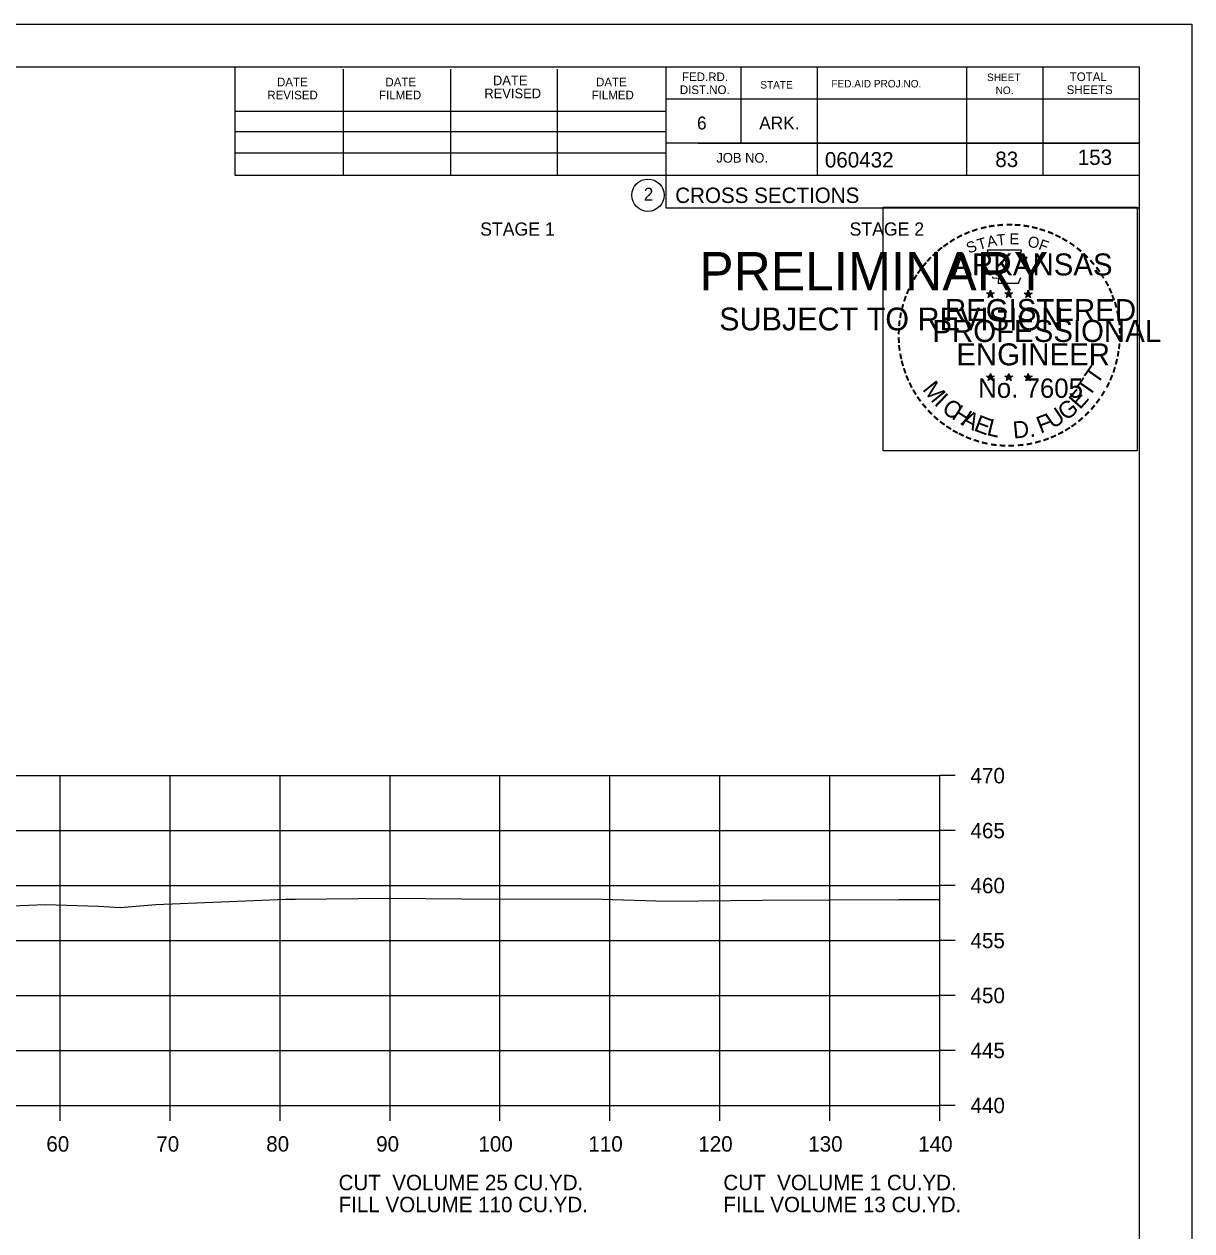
# Model space of a CAD drawing. Extents: x 1538688 to 1540766, y 656250 to 671912.
# Drawn here: x 1538914.9 to 1539021.1, y 658148.2 to 658257.9 of the extents above; entities that cross this region are included whole.
import ezdxf

# ---------------------------------------------------------------- set-up
doc = ezdxf.new("R2010")
doc.units = 0
for name, color, linetype in [('18', 7, 'Continuous'), ('22', 7, 'Continuous'), ('26', 7, 'Continuous'), ('7', 7, 'Continuous'), ('8', 7, 'Continuous'), ('9', 7, 'Continuous'), ('Borings', 7, 'Continuous'), ('Default', 7, 'Continuous'), ('Horizontal Alignment', 7, 'Continuous'), ('RipRap', 7, 'Continuous')]:
    doc.layers.add(name, color=color, linetype=linetype)

msp = doc.modelspace()

# ---------------------------------------------------------------- linework, layer by layer
at = {"layer": '18'}
msp.add_lwpolyline([(1538911.37, 658177.65), (1538916.84, 658177.87), (1538921.67, 658177.7), (1538923.64, 658177.58), (1538926.89, 658177.85), (1538938.7, 658178.34), (1538939.58, 658178.35), (1538948.16, 658178.43), (1538954.68, 658178.37), (1538967.47, 658178.34), (1538973.33, 658178.16), (1538982.07, 658178.26), (1538994.46, 658178.31), (1538997.44, 658178.31), (1538998.18, 658178.31)], dxfattribs=at)
at = {"layer": '22'}
for p, q in [((1538718.18, 658189.58), (1538998.18, 658189.58)), ((1538918.18, 658159.58), (1538918.18, 658189.58)), ((1538928.18, 658159.58), (1538928.18, 658189.58)), ((1538938.18, 658159.58), (1538938.18, 658189.58)), ((1538948.18, 658159.58), (1538948.18, 658189.58)), ((1538958.18, 658159.58), (1538958.18, 658189.58)), ((1538968.18, 658159.58), (1538968.18, 658189.58)), ((1538978.18, 658159.58), (1538978.18, 658189.58)), ((1538988.18, 658159.58), (1538988.18, 658189.58)), ((1538998.18, 658159.58), (1538998.18, 658189.58)), ((1538718.18, 658184.58), (1538998.18, 658184.58)), ((1538718.18, 658179.58), (1538998.18, 658179.58)), ((1538718.18, 658174.58), (1538998.18, 658174.58)), ((1538718.18, 658169.58), (1538998.18, 658169.58)), ((1538718.18, 658164.58), (1538998.18, 658164.58)), ((1538718.18, 658159.58), (1538998.18, 658159.58))]:
    msp.add_line(p, q, dxfattribs=at)
at = {"layer": '26'}
msp.add_line((1538687.78, 658257.94), (1539021.11, 658257.94), dxfattribs=at)
for points in [[(1538687.77, 658257.94), (1539021.11, 658257.94), (1539021.11, 658044.6), (1538687.77, 658044.6)], [(1538993.03, 658241.28), (1539016.13, 658241.28), (1539016.13, 658219.13), (1538993.03, 658219.13)]]:
    msp.add_lwpolyline(points, close=True, dxfattribs=at)
at = {"layer": '8'}
for p, q in [((1539002.44, 658233.49), (1539002.79, 658233.38)), ((1539002.44, 658233.49), (1539002.69, 658233.45)), ((1539002.44, 658233.49), (1539002.68, 658233.37)), ((1539002.79, 658233.74), (1539002.75, 658233.49)), ((1539002.79, 658233.38), (1539002.79, 658233.74)), ((1539002.79, 658233.74), (1539002.84, 658233.49)), ((1539003.13, 658233.49), (1539002.79, 658233.38)), ((1539003.13, 658233.49), (1539002.85, 658233.44)), ((1539003.13, 658233.49), (1539002.93, 658233.39)), ((1539004.11, 658233.49), (1539004.46, 658233.38)), ((1539004.11, 658233.49), (1539004.36, 658233.45)), ((1539004.11, 658233.49), (1539004.35, 658233.37)), ((1539004.46, 658233.74), (1539004.42, 658233.49)), ((1539004.46, 658233.38), (1539004.46, 658233.74)), ((1539004.46, 658233.74), (1539004.51, 658233.49)), ((1539004.8, 658233.49), (1539004.46, 658233.38)), ((1539004.8, 658233.49), (1539004.52, 658233.44)), ((1539004.8, 658233.49), (1539004.6, 658233.39)), ((1539005.87, 658233.48), (1539006.22, 658233.37)), ((1539005.87, 658233.48), (1539006.13, 658233.43)), ((1539005.87, 658233.48), (1539006.11, 658233.36)), ((1539006.22, 658233.73), (1539006.18, 658233.48)), ((1539006.22, 658233.37), (1539006.22, 658233.73)), ((1539006.22, 658233.73), (1539006.27, 658233.48)), ((1539006.57, 658233.48), (1539006.22, 658233.37)), ((1539006.57, 658233.48), (1539006.28, 658233.43)), ((1539006.57, 658233.48), (1539006.36, 658233.38)), ((1539002.57, 658233.08), (1539002.79, 658233.38)), ((1539002.57, 658233.08), (1539002.7, 658233.33)), ((1539002.57, 658233.08), (1539002.79, 658233.3)), ((1539003, 658233.08), (1539002.79, 658233.38)), ((1539003, 658233.08), (1539002.79, 658233.3)), ((1539003, 658233.08), (1539002.86, 658233.37)), ((1539004.24, 658233.08), (1539004.46, 658233.38)), ((1539004.24, 658233.08), (1539004.37, 658233.33)), ((1539004.24, 658233.08), (1539004.46, 658233.3)), ((1539004.67, 658233.08), (1539004.46, 658233.38)), ((1539004.67, 658233.08), (1539004.46, 658233.3)), ((1539004.67, 658233.08), (1539004.53, 658233.37)), ((1539006.01, 658233.07), (1539006.22, 658233.37)), ((1539006.01, 658233.07), (1539006.13, 658233.31)), ((1539006.01, 658233.07), (1539006.22, 658233.29)), ((1539006.43, 658233.07), (1539006.22, 658233.37)), ((1539006.43, 658233.07), (1539006.22, 658233.28)), ((1539006.43, 658233.07), (1539006.3, 658233.36)), ((1539002.43, 658225.92), (1539002.78, 658225.81)), ((1539002.43, 658225.92), (1539002.69, 658225.87)), ((1539002.43, 658225.92), (1539002.67, 658225.8)), ((1539002.57, 658225.51), (1539002.78, 658225.81)), ((1539002.57, 658225.51), (1539002.69, 658225.75)), ((1539002.57, 658225.51), (1539002.78, 658225.73)), ((1539002.78, 658226.17), (1539002.74, 658225.92)), ((1539002.78, 658225.81), (1539002.78, 658226.17)), ((1539002.78, 658226.17), (1539002.83, 658225.92)), ((1539003.13, 658225.92), (1539002.78, 658225.81)), ((1539003, 658225.51), (1539002.78, 658225.81)), ((1539003, 658225.51), (1539002.78, 658225.72)), ((1539003.13, 658225.92), (1539002.84, 658225.87)), ((1539003, 658225.51), (1539002.86, 658225.8)), ((1539003.13, 658225.92), (1539002.93, 658225.82)), ((1539004.1, 658225.92), (1539004.45, 658225.81)), ((1539004.1, 658225.92), (1539004.36, 658225.87)), ((1539004.1, 658225.92), (1539004.34, 658225.8)), ((1539004.24, 658225.51), (1539004.45, 658225.81)), ((1539004.24, 658225.51), (1539004.36, 658225.75)), ((1539004.24, 658225.51), (1539004.45, 658225.73)), ((1539004.45, 658226.17), (1539004.41, 658225.92)), ((1539004.45, 658225.81), (1539004.45, 658226.17)), ((1539004.45, 658226.17), (1539004.5, 658225.92)), ((1539004.8, 658225.92), (1539004.45, 658225.81)), ((1539004.67, 658225.51), (1539004.45, 658225.81)), ((1539004.67, 658225.51), (1539004.45, 658225.72)), ((1539004.8, 658225.92), (1539004.51, 658225.87)), ((1539004.67, 658225.51), (1539004.53, 658225.8)), ((1539004.8, 658225.92), (1539004.6, 658225.82)), ((1539005.87, 658225.91), (1539006.22, 658225.8)), ((1539005.87, 658225.91), (1539006.12, 658225.86)), ((1539005.87, 658225.91), (1539006.11, 658225.79)), ((1539006, 658225.5), (1539006.22, 658225.8)), ((1539006, 658225.5), (1539006.13, 658225.74)), ((1539006, 658225.5), (1539006.22, 658225.72)), ((1539006.22, 658226.16), (1539006.18, 658225.91)), ((1539006.22, 658225.8), (1539006.22, 658226.16)), ((1539006.22, 658226.16), (1539006.27, 658225.91)), ((1539006.57, 658225.91), (1539006.22, 658225.8)), ((1539006.43, 658225.5), (1539006.22, 658225.8)), ((1539006.43, 658225.5), (1539006.22, 658225.71)), ((1539006.57, 658225.91), (1539006.28, 658225.86)), ((1539006.43, 658225.5), (1539006.3, 658225.79)), ((1539006.57, 658225.91), (1539006.36, 658225.81))]:
    msp.add_line(p, q, dxfattribs=at)
for points in [[(1539002.48, 658237.37), (1539002.75, 658236.54)], [(1539005.99, 658236.45), (1539006.13, 658236.73), (1539005.45, 658236.71), (1539005.6, 658237.37), (1539002.48, 658237.37)], [(1539002.97, 658234.95), (1539002.97, 658234.86), (1539003.53, 658234.84), (1539003.48, 658234.37), (1539005.35, 658234.37), (1539005.55, 658234.9)], [(1539002.79, 658233.74), (1539003, 658233.08), (1539002.44, 658233.49), (1539003.13, 658233.49), (1539002.57, 658233.08), (1539002.79, 658233.74)], [(1539004.46, 658233.74), (1539004.67, 658233.08), (1539004.11, 658233.49), (1539004.8, 658233.49), (1539004.24, 658233.08), (1539004.46, 658233.74)], [(1539006.22, 658233.73), (1539006.43, 658233.07), (1539005.87, 658233.48), (1539006.57, 658233.48), (1539006.01, 658233.07), (1539006.22, 658233.73)], [(1539002.78, 658226.17), (1539003, 658225.51), (1539002.43, 658225.92), (1539003.13, 658225.92), (1539002.57, 658225.51), (1539002.78, 658226.17)], [(1539004.45, 658226.17), (1539004.67, 658225.51), (1539004.1, 658225.92), (1539004.8, 658225.92), (1539004.24, 658225.51), (1539004.45, 658226.17)], [(1539006.22, 658226.16), (1539006.43, 658225.5), (1539005.87, 658225.91), (1539006.57, 658225.91), (1539006, 658225.5), (1539006.22, 658226.16)]]:
    msp.add_lwpolyline(points, dxfattribs=at)
for centre, radius in [((1539002.79, 658233.38), 0.172), ((1539002.79, 658233.38), 0.145), ((1539002.79, 658233.38), 0.116), ((1539002.79, 658233.38), 0.0991), ((1539002.79, 658233.38), 0.0747), ((1539002.79, 658233.38), 0.0495), ((1539002.79, 658233.38), 0.0296), ((1539004.46, 658233.38), 0.172), ((1539004.46, 658233.38), 0.145), ((1539004.46, 658233.38), 0.116), ((1539004.46, 658233.38), 0.0991), ((1539004.46, 658233.38), 0.0747), ((1539004.46, 658233.38), 0.0495), ((1539004.46, 658233.38), 0.0296), ((1539006.22, 658233.37), 0.172), ((1539006.22, 658233.37), 0.145), ((1539006.22, 658233.37), 0.116), ((1539006.22, 658233.37), 0.0991), ((1539006.22, 658233.37), 0.0747), ((1539006.22, 658233.37), 0.0495), ((1539006.22, 658233.37), 0.0296), ((1539002.78, 658225.81), 0.172), ((1539002.78, 658225.81), 0.145), ((1539002.78, 658225.81), 0.116), ((1539002.78, 658225.81), 0.0991), ((1539002.78, 658225.81), 0.0747), ((1539002.78, 658225.81), 0.0495), ((1539002.78, 658225.81), 0.0296), ((1539004.45, 658225.81), 0.172), ((1539004.45, 658225.81), 0.145), ((1539004.45, 658225.81), 0.116), ((1539004.45, 658225.81), 0.0991), ((1539004.45, 658225.81), 0.0747), ((1539004.45, 658225.81), 0.0495), ((1539004.45, 658225.81), 0.0296), ((1539006.22, 658225.8), 0.172), ((1539006.22, 658225.8), 0.145), ((1539006.22, 658225.8), 0.116), ((1539006.22, 658225.8), 0.0991), ((1539006.22, 658225.8), 0.0747), ((1539006.22, 658225.8), 0.0495), ((1539006.22, 658225.8), 0.0296)]:
    msp.add_circle(centre, radius, dxfattribs=at)
at = {"layer": 'Borings'}
for p, q in [((1538998.18, 658159.58), (1538998.18, 658189.58)), ((1538999.58, 658189.58), (1538998.18, 658189.58)), ((1538999.58, 658184.58), (1538998.18, 658184.58)), ((1538999.58, 658179.58), (1538998.18, 658179.58)), ((1538999.58, 658174.58), (1538998.18, 658174.58)), ((1538999.58, 658169.58), (1538998.18, 658169.58)), ((1538999.58, 658164.58), (1538998.18, 658164.58)), ((1538718.18, 658159.58), (1538998.18, 658159.58)), ((1538918.18, 658158.18), (1538918.18, 658159.58)), ((1538928.18, 658158.18), (1538928.18, 658159.58)), ((1538938.18, 658158.18), (1538938.18, 658159.58)), ((1538948.18, 658158.18), (1538948.18, 658159.58)), ((1538958.18, 658158.18), (1538958.18, 658159.58)), ((1538968.18, 658158.18), (1538968.18, 658159.58)), ((1538978.18, 658158.18), (1538978.18, 658159.58)), ((1538988.18, 658158.18), (1538988.18, 658159.58)), ((1538998.18, 658158.18), (1538998.18, 658159.58)), ((1538999.58, 658159.58), (1538998.18, 658159.58))]:
    msp.add_line(p, q, dxfattribs=at)
at = {"layer": 'RipRap'}
for p, q in [((1538700.18, 658254.04), (1539016.36, 658254.04)), ((1538934.1, 658244.16), (1538934.1, 658254.04)), ((1538943.96, 658244.16), (1538943.96, 658253.84)), ((1538953.72, 658244.16), (1538953.72, 658253.84)), ((1538963.4, 658244.16), (1538963.4, 658253.84)), ((1538973.26, 658254.04), (1538973.26, 658241.24)), ((1538980.1, 658254.04), (1538980.1, 658247.1)), ((1538987.04, 658254.04), (1538987.04, 658244.16)), ((1539000.62, 658254.04), (1539000.62, 658244.16)), ((1539007.56, 658254.04), (1539007.56, 658244.16)), ((1539016.36, 658048.58), (1539016.36, 658254.04)), ((1539016.36, 658251.1), (1538973.26, 658251.1)), ((1539016.36, 658251.12), (1539016.36, 658251.12)), ((1538934.1, 658250.02), (1538973.26, 658250.02)), ((1538934.1, 658248.16), (1538973.26, 658248.16)), ((1539016.36, 658247.1), (1538973.26, 658247.1)), ((1538976.22, 658247.1), (1539016.36, 658247.1)), ((1538934.1, 658244.16), (1538934.1, 658246.22)), ((1538934.1, 658246.22), (1538973.26, 658246.22)), ((1539016.36, 658244.16), (1538934.1, 658244.16)), ((1538973.26, 658241.24), (1539016.36, 658241.24))]:
    msp.add_line(p, q, dxfattribs=at)
msp.add_circle((1538971.64, 658242.38), 1.47, dxfattribs=at)

# ---------------------------------------------------------------- texts
at = {"layer": '7'}
for s, p in [('83', (1539003.23, 658244.94)), ('153', (1539010.73, 658245.13))]:
    msp.add_text(s, height=1.4, dxfattribs=at).set_placement(p)
at = {"layer": '8'}
for s, height, rotation, p in [('-', 1.6, 24.3072, (1539000.59, 658238.23)), ('-', 1.6, 19.1761, (1539001.23, 658238.5)), ('-', 1.6, 13.6301, (1539001.98, 658238.74)), ('-', 1.6, 10.2193, (1539002.66, 658238.9)), ('-', 1.6, 5.8968, (1539003.38, 658239.01)), ('-', 1.6, 0.1862, (1539004.16, 658239.08)), ('E', 1, 0.8323, (1539004.53, 658237.9)), ('-', 1.6, 357.743, (1539004.88, 658239.07)), ('-', 1.6, 352.1617, (1539005.62, 658239.01)), ('-', 1.6, 347.2049, (1539006.34, 658238.9)), ('-', 1.6, 342.3362, (1539006.98, 658238.74)), ('-', 1.6, 337.8551, (1539007.71, 658238.52)), ('-', 1.6, 36.2317, (1538998.79, 658237.14)), ('-', 1.6, 34.0636, (1538999.36, 658237.54)), ('-', 1.6, 28.7918, (1538999.96, 658237.91)), ('S', 1, 21.594, (1539000.83, 658237.05)), ('T', 1, 16.4036, (1539001.75, 658237.38)), ('A', 1, 11.2132, (1539002.57, 658237.63)), ('T', 1, 6.0228, (1539003.42, 658237.79)), ('O', 1, 350.4515, (1539006.13, 658237.69)), ('F', 1, 340.0707, (1539007.09, 658237.47)), ('-', 1.6, 334.1211, (1539008.34, 658238.25)), ('-', 1.6, 329.6409, (1539008.92, 658237.97)), ('-', 1.6, 325.8627, (1539009.57, 658237.6)), ('-', 1.6, 48.423, (1538997.43, 658235.87)), ('-', 1.6, 42.9622, (1538997.88, 658236.35)), ('-', 1.6, 38.9507, (1538998.31, 658236.77)), ('ARKANSAS', 2, 360, (1538999.33, 658235.08)), ('-', 1.6, 320.5297, (1539010.18, 658237.18)), ('-', 1.6, 315.5786, (1539010.77, 658236.69)), ('-', 1.6, 54.2325, (1538996.61, 658234.82)), ('-', 1.6, 50.6142, (1538997.03, 658235.39)), ('-', 1.6, 309.8797, (1539011.34, 658236.14)), ('-', 1.6, 306.6522, (1539011.87, 658235.54)), ('-', 1.6, 62.8713, (1538995.97, 658233.68)), ('-', 1.6, 58.0706, (1538996.29, 658234.29)), ('-', 1.4, 303.6753, (1539012.35, 658234.97)), ('-', 1.6, 299.6684, (1539012.67, 658234.36)), ('-', 1.6, 67.7743, (1538995.72, 658233.07)), ('-', 1.6, 294.6628, (1539013, 658233.75)), ('-', 1.6, 75.461, (1538995.3, 658231.72)), ('-', 1.6, 72.3945, (1538995.5, 658232.44)), ('REGISTERED', 2, 360, (1538998.65, 658230.93)), ('DWB', 0.01, 360, (1539002.77, 658233.37)), ('DWB', 0.01, 360, (1539004.44, 658233.37)), ('DWB', 0.01, 360, (1539006.21, 658233.36)), ('-', 1.6, 290.5728, (1539013.25, 658233.17)), ('-', 1.6, 285.1233, (1539013.49, 658232.59)), ('-', 1.6, 81.2013, (1538995.17, 658231.01)), ('-', 1.6, 280.5493, (1539013.69, 658231.85)), ('-', 1.6, 89.0622, (1538995.07, 658229.62)), ('-', 1.6, 85.1863, (1538995.09, 658230.32)), ('PROFESSIONAL', 2, 360, (1538997.51, 658229.03)), ('-', 1.6, 276.5962, (1539013.85, 658231.08)), ('-', 1.6, 274.3301, (1539013.91, 658230.36)), ('-', 1.6, 94.1959, (1538995.1, 658228.89)), ('-', 1.6, 269.9407, (1539013.94, 658229.73)), ('-', 1.6, 98.9479, (1538995.17, 658228.23)), ('-', 1.6, 101.7149, (1538995.31, 658227.49)), ('ENGINEER', 2, 360, (1538999.69, 658226.9)), ('-', 1.6, 260.9953, (1539013.85, 658228.41)), ('-', 1.6, 263.5172, (1539013.93, 658229.06)), ('-', 1.6, 105.4578, (1538995.47, 658226.9)), ('T', 1.54, 55.055, (1539012.5, 658225.07)), ('-', 1.6, 255.7626, (1539013.74, 658227.73)), ('-', 1.6, 109.0874, (1538995.69, 658226.27)), ('-', 1.6, 114.0643, (1538995.94, 658225.67)), ('No. 7605', 1.757, 360, (1539001.67, 658223.95)), ('DWB', 0.01, 360, (1539002.77, 658225.8)), ('DWB', 0.01, 360, (1539004.44, 658225.8)), ('DWB', 0.01, 360, (1539006.2, 658225.79)), ('T', 1.54, 55.055, (1539011.77, 658223.95)), ('-', 1.6, 247.8887, (1539013.34, 658226.34)), ('-', 1.6, 252.8681, (1539013.56, 658227.01)), ('-', 1.6, 115.7289, (1538996.24, 658225.05)), ('-', 1.6, 120.4471, (1538996.6, 658224.47)), ('M', 1.54, 308.9175, (1538996.55, 658224.7)), ('E', 1.54, 48.7313, (1539010.93, 658222.82)), ('-', 1.6, 244.6197, (1539013.08, 658225.71)), ('-', 1.6, 125.8934, (1538997, 658223.91)), ('I', 1.54, 316.4636, (1538997.6, 658223.38)), ('C', 1.54, 324.0197, (1538998.27, 658222.75)), ('G', 1.54, 38.2173, (1539009.67, 658221.8)), ('-', 1.6, 233.8452, (1539012.28, 658224.31)), ('-', 1.6, 239.0712, (1539012.68, 658224.96)), ('-', 1.6, 130.7181, (1538997.47, 658223.35)), ('-', 1.6, 134.2238, (1538997.98, 658222.81)), ('H', 1.54, 327.5342, (1538999.18, 658222.1)), ('A', 1.54, 332.5513, (1539000.03, 658221.56)), ('F', 1.54, 20.8202, (1539007.34, 658220.68)), ('U', 1.54, 34.4052, (1539008.47, 658221.07)), ('-', 1.6, 225.7653, (1539011.37, 658223.18)), ('-', 1.6, 231.2538, (1539011.85, 658223.74)), ('-', 1.6, 138.9338, (1538998.51, 658222.34)), ('-', 1.6, 144.6463, (1538999.06, 658221.94)), ('-', 1.6, 148.0898, (1538999.63, 658221.57)), ('E', 1.54, 339.2068, (1539001.19, 658221)), ('L', 1.54, 346.2929, (1539002.38, 658220.58)), ('D.', 1.54, 5.2602, (1539004.89, 658220.24)), ('-', 1.6, 215.7363, (1539010.3, 658222.19)), ('-', 1.6, 221.0851, (1539010.85, 658222.67)), ('-', 1.6, 151.5704, (1539000.2, 658221.24)), ('-', 1.6, 154.6002, (1539000.73, 658221)), ('-', 1.6, 158.5612, (1539001.35, 658220.74)), ('-', 1.6, 200.7184, (1539007.97, 658220.87)), ('-', 1.6, 204.2516, (1539008.59, 658221.14)), ('-', 1.6, 207.3568, (1539009.21, 658221.46)), ('-', 1.6, 212.2491, (1539009.77, 658221.81)), ('-', 1.6, 162.7983, (1539002.04, 658220.53)), ('-', 1.6, 167.5555, (1539002.75, 658220.36)), ('-', 1.6, 173.1155, (1539003.52, 658220.25)), ('-', 1.6, 176.5183, (1539004.27, 658220.2)), ('-', 1.6, 181.5918, (1539005.02, 658220.22)), ('-', 1.6, 185.8167, (1539005.83, 658220.3)), ('-', 1.6, 191.2858, (1539006.56, 658220.43)), ('-', 1.6, 195.4743, (1539007.29, 658220.63))]:
    msp.add_text(s, height=height, rotation=rotation, dxfattribs=at).set_placement(p)
at = {"layer": '9'}
for s, height, p in [('PRELIMINARY', 3.5, (1538976.31, 658233.71)), ('DWB', 0.01, (1538977.06, 658235.56)), ('SUBJECT TO REVISION', 2.0751, (1538978.12, 658230.08))]:
    msp.add_text(s, height=height, rotation=360, dxfattribs=at).set_placement(p)
at = {"layer": 'Default'}
for s, p in [('STAGE 1', (1538956.38, 658238.7)), ('STAGE 2', (1538989.98, 658238.7))]:
    msp.add_text(s, height=1.2, dxfattribs=at).set_placement(p)
at = {"layer": 'Horizontal Alignment'}
for s, p in [('470', (1539000.98, 658188.88)), ('465', (1539000.98, 658183.88)), ('460', (1539000.98, 658178.88)), ('455', (1539000.98, 658173.88)), ('450', (1539000.98, 658168.88)), ('445', (1539000.98, 658163.88)), ('440', (1539000.98, 658158.88)), ('60', (1538916.92, 658155.38)), ('70', (1538926.92, 658155.38)), ('80', (1538936.92, 658155.38)), ('90', (1538946.92, 658155.38)), ('100', (1538956.22, 658155.38)), ('110', (1538966.22, 658155.38)), ('120', (1538976.22, 658155.38)), ('130', (1538986.22, 658155.38)), ('140', (1538996.22, 658155.38)), ('CUT  VOLUME 25 CU.YD.', (1538943.5, 658151.87)), ('CUT  VOLUME 1 CU.YD.', (1538978.5, 658151.87)), ('FILL VOLUME 110 CU.YD.', (1538943.5, 658149.87)), ('FILL VOLUME 13 CU.YD.', (1538978.5, 658149.87))]:
    msp.add_text(s, height=1.4, dxfattribs=at).set_placement(p)
at = {"layer": 'RipRap'}
for s, height, p in [('DATE', 0.879, (1538957.54, 658252.38)), ('FED.RD.', 0.782, (1538974.74, 658252.76)), ('SHEET', 0.684, (1539002.48, 658252.76)), ('TOTAL', 0.782, (1539010, 658252.76)), ('DATE', 0.782, (1538937.9, 658252.28)), ('DATE', 0.782, (1538947.76, 658252.28)), ('REVISED', 0.879, (1538956.76, 658251.2)), ('DATE', 0.782, (1538966.92, 658252.28)), ('DIST.NO.', 0.782, (1538974.54, 658251.58)), ('STATE', 0.684, (1538981.86, 658252.08)), ('FED.AID PROJ.NO.', 0.684, (1538988.32, 658252.18)), ('NO.', 0.684, (1539003.26, 658251.58)), ('SHEETS', 0.782, (1539009.72, 658251.58)), ('REVISED', 0.782, (1538937.02, 658251.1)), ('FILMED', 0.782, (1538947.18, 658251.1)), ('FILMED', 0.782, (1538966.52, 658251.1)), ('6', 1.17, (1538976.1, 658248.36)), ('ARK.', 1.172, (1538981.76, 658248.36)), ('JOB NO.', 0.879, (1538977.86, 658245.34)), ('060432', 1.4, (1538987.73, 658244.9)), ('2', 1.17, (1538971.26, 658241.89)), ('CROSS SECTIONS', 1.4, (1538974.12, 658241.67))]:
    msp.add_text(s, height=height, rotation=360, dxfattribs=at).set_placement(p)

doc.saveas('drawing.dxf')
